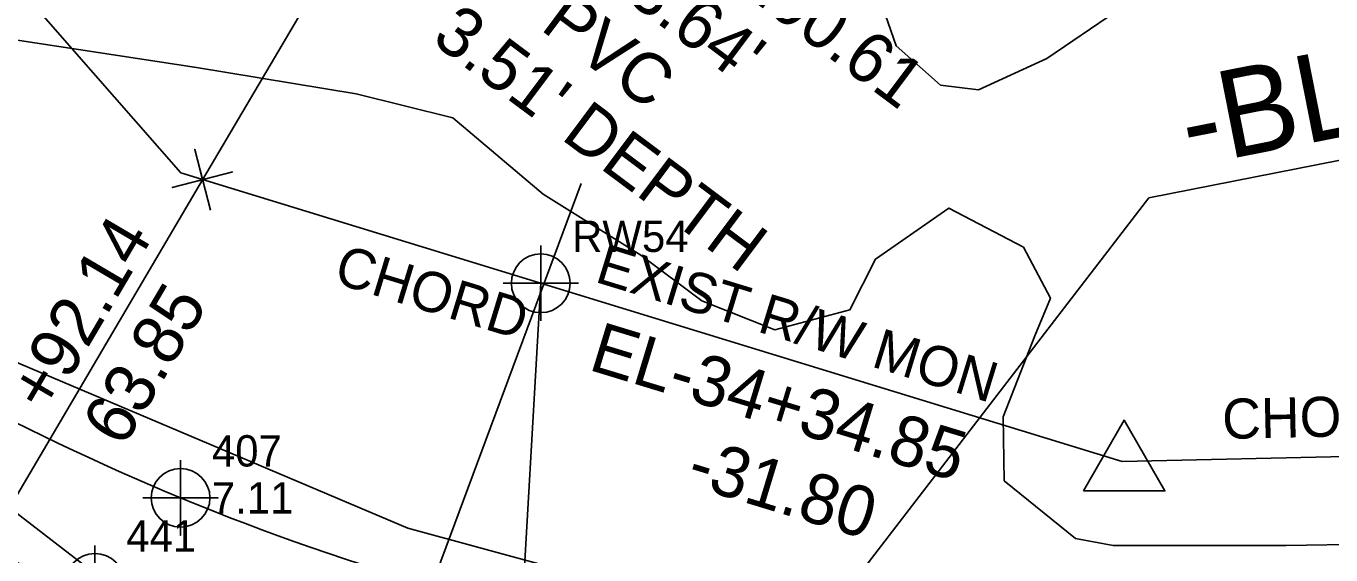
# Model space of a CAD drawing. Extents: x 2597630 to 2605918, y 617194 to 635093.
# Drawn here: x 2605165.7 to 2605269.8, y 618481 to 618523.2 of the extents above; entities that cross this region are included whole.
import ezdxf

# ---------------------------------------------------------------- set-up
doc = ezdxf.new("R2010")
doc.units = 0
for name, color, linetype in [('COGO Default Chain', 7, 'Continuous'), ('COGO Default Curve', 7, 'Continuous'), ('Cogo Default Point CELL', 7, 'Continuous'), ('COGO Default Point Number', 7, 'Continuous'), ('Default', 7, 'Continuous'), ('Exist DTM Crownline Cogo Number', 7, 'Continuous'), ('Exist DTM Crownline Cogo Point CELL', 7, 'Continuous'), ('Exist Horizontal Alignment', 7, 'Continuous'), ('Exist Horizontal Baseline Alignment Station Label', 7, 'Continuous'), ('Exist Property Corner CELL', 7, 'Continuous'), ('Exist Property Line', 7, 'Continuous'), ('Exist Property Tie Line', 7, 'Continuous'), ('Exist Right of Way Line', 7, 'Continuous'), ('Exist Right of Way Line Text', 7, 'Continuous'), ('Exist Right of Way Monument CELL', 7, 'Continuous'), ('Exist Right of Way Monument Text', 7, 'Continuous'), ('Exist Roads EOP', 7, 'Continuous'), ('Exist Roads EOP Cogo Elevation', 7, 'Continuous'), ('Exist Roads EOP Cogo Number', 7, 'Continuous'), ('Exist Roads EOP Cogo Point CELL', 7, 'Continuous'), ('Exist Utilities Telephone UG Cable SUE LOS C', 7, 'Continuous'), ('Exist Utilities Water Test Hole SUE LOS A Leader', 7, 'Continuous'), ('Exist Utilities Water Test Hole SUE LOS A Text', 7, 'Continuous'), ('Exist Vegetation Woods Line', 7, 'Continuous')]:
    doc.layers.add(name, color=color, linetype=linetype)

# ---------------------------------------------------------------- blocks, each defined once
blk = doc.blocks.new('EXIST RIGHT OF WAY MONUMENT')
at = {"layer": 'Exist Right of Way Monument CELL'}
blk.add_line((0, 0), (0, 0), dxfattribs=at)
blk.add_lwpolyline([(-0.065, -0.0378), (0, 0.075), (0.065, -0.0378)], close=True, dxfattribs=at)
blk = doc.blocks.new('EXIST DTM CROWNLINE COGO POINT')
at = {"layer": 'Exist DTM Crownline Cogo Point CELL'}
blk.add_lwpolyline([(0, 0.06), (0, -0.06), (0, 0), (0.06, 0), (-0.06, 0)], dxfattribs=at)
blk.add_circle((0, 0), 0.0469, dxfattribs=at)
blk = doc.blocks.new('EXIST ROADS EOP COGO POINT')
at = {"layer": 'Exist Roads EOP Cogo Point CELL'}
blk.add_lwpolyline([(0, 0.06), (0, -0.06), (0, 0), (0.06, 0), (-0.06, 0)], dxfattribs=at)
blk.add_circle((0, 0), 0.0469, dxfattribs=at)
blk = doc.blocks.new('COGO DEFAULT POINT')
at = {"layer": 'Cogo Default Point CELL'}
for points in [[(0, 0.06), (0, 0)], [(-0.06, 0), (0, 0)], [(0, 0), (0.06, 0)], [(0, 0), (0, -0.06)]]:
    blk.add_lwpolyline(points, dxfattribs=at)
blk.add_circle((0, 0), 0.0469, dxfattribs=at)

msp = doc.modelspace()

# ---------------------------------------------------------------- linework, layer by layer
at = {"layer": 'COGO Default Chain'}
msp.add_line((2604635.42, 618891.58), (2605209.54, 618450.05), dxfattribs=at)
msp.add_line((2604635.42, 618891.58), (2605209.54, 618450.05), dxfattribs=at)
msp.add_arc((2605303.06, 618806), 353.66, 233.4482, 281.1416, dxfattribs=at)
msp.add_arc((2605303.06, 618806), 353.66, 233.4482, 281.1416, dxfattribs=at)
msp.add_arc((2605303.06, 618806), 353.66, 233.4482, 281.1416, dxfattribs=at)
at = {"layer": 'COGO Default Curve'}
msp.add_arc((2605303.06, 618806), 353.66, 233.4482, 281.1416, dxfattribs=at)
msp.add_arc((2605303.06, 618806), 353.66, 233.4482, 281.1416, dxfattribs=at)
at = {"layer": 'Default'}
msp.add_line((2605206.76, 618502.68), (2605203.92, 618452.7), dxfattribs=at)
at = {"layer": 'Exist Horizontal Alignment'}
msp.add_arc((2605303.06, 618806), 353.66, 233.4482, 281.1416, dxfattribs=at)
at = {"layer": 'Exist Horizontal Baseline Alignment Station Label'}
for p, q in [((2605255.26, 618509.5), (2605301.35, 618518.58)), ((2605209.54, 618450.05), (2605255.26, 618509.5))]:
    msp.add_line(p, q, dxfattribs=at)
at = {"layer": 'Exist Property Corner CELL'}
msp.add_line((2605179.79, 618510.94), (2605179.79, 618510.94), dxfattribs=at)
msp.add_lwpolyline([(2605180.42, 618508.52), (2605179.17, 618513.36), (2605179.79, 618510.94), (2605177.37, 618510.32), (2605182.21, 618511.57)], dxfattribs=at)
at = {"layer": 'Exist Property Line'}
msp.add_line((2605179.79, 618510.94), (2605232.19, 618599.96), dxfattribs=at)
at = {"layer": 'Exist Property Tie Line'}
msp.add_line((2605147.41, 618455.92), (2605179.79, 618510.94), dxfattribs=at)
at = {"layer": 'Exist Right of Way Line'}
for p, q in [((2605148.26, 618545.63), (2605178.05, 618511.48)), ((2605178.05, 618511.48), (2605253.12, 618488.47)), ((2605253.12, 618488.47), (2605284.55, 618489.17))]:
    msp.add_line(p, q, dxfattribs=at)
at = {"layer": 'Exist Roads EOP'}
for points in [[(2604973.79, 618621.18), (2605003.9, 618598.53), (2605046.2, 618567.41), (2605072.52, 618548.05), (2605103.62, 618527.36), (2605140.12, 618505.16), (2605178.03, 618485.56), (2605220.74, 618472.46), (2605259.09, 618465.2), (2605301.77, 618462.97), (2605350.35, 618466.75), (2605390.57, 618472.4), (2605430, 618479.66), (2605472.6, 618488.42), (2605517.96, 618498.68), (2605555.27, 618508.22)], [(2605554.93, 618488.69), (2605518.32, 618479.55), (2605476.77, 618470.31), (2605429.07, 618460.66), (2605388.39, 618453.14), (2605342.25, 618446.79), (2605297.98, 618443.93), (2605250.49, 618446.95), (2605224.75, 618451.29), (2605188.07, 618461.91), (2605143.18, 618481.98), (2605101.82, 618506.05), (2605057.73, 618535.84), (2605018.83, 618564.09), (2604984.62, 618589.3), (2604956.97, 618610.18)]]:
    msp.add_spline(points, degree=3, dxfattribs=at)
at = {"layer": 'Exist Utilities Telephone UG Cable SUE LOS C'}
msp.add_lwpolyline([(2604704.63, 618797.9), (2604709.25, 618799.97), (2604746.09, 618830.9), (2604769.46, 618803.8), (2604789.1, 618780.39), (2604811.52, 618758.15), (2604839.52, 618732.52), (2604857.94, 618716.82), (2604890.55, 618690.25), (2604917.08, 618668.97), (2604949.99, 618644.1), (2604978.65, 618623.01), (2605029.13, 618585.56), (2605062.94, 618559.76), (2605107.48, 618529.54), (2605127.56, 618516.39), (2605160.55, 618498.21), (2605196.17, 618483.14), (2605231.31, 618473.57), (2605271.71, 618467.35), (2605299.02, 618467.35), (2605327.23, 618467.35), (2605372.41, 618473.39), (2605472.15, 618492.39)], dxfattribs=at)
at = {"layer": 'Exist Utilities Water Test Hole SUE LOS A Leader'}
msp.add_line((2605189.61, 618455.79), (2605209.99, 618510.65), dxfattribs=at)
at = {"layer": 'Exist Vegetation Woods Line'}
for points in [[(2605164.53, 618576.6), (2605173.31, 618571.63), (2605178.09, 618566.3), (2605188.05, 618562.94), (2605198.03, 618558.19), (2605202.97, 618555.76), (2605213.44, 618551.02), (2605220.93, 618545.43), (2605227.02, 618539.62), (2605231.86, 618530.98), (2605235.1, 618521.63), (2605238.65, 618518.48), (2605241.66, 618518.12), (2605247.12, 618520.61), (2605252.67, 618524.39), (2605257.34, 618526.56), (2605261.94, 618533.14), (2605262.9, 618536.45), (2605266.76, 618545.82), (2605275.59, 618550.45)], [(2605272.72, 618481.87), (2605266.22, 618481.77), (2605252.41, 618481.76), (2605249.4, 618482.32), (2605243.73, 618486.93), (2605243.65, 618492.03), (2605246.16, 618498.48), (2605247.41, 618501.5), (2605245.25, 618505.57), (2605239.3, 618508.68), (2605233.46, 618504.59), (2605231.42, 618500.56), (2605225.44, 618498.97), (2605219.6, 618501.28), (2605214.74, 618504.91), (2605206.96, 618509.79), (2605199.76, 618515.89), (2605192.03, 618517.78), (2605179.29, 618519.89), (2605158.53, 618523.07)]]:
    msp.add_lwpolyline(points, dxfattribs=at)

# ---------------------------------------------------------------- block references
at = {"layer": 'Cogo Default Point CELL', "xscale": 50, "yscale": 50}
msp.add_blockref('COGO DEFAULT POINT', (2605206.76, 618502.68), dxfattribs=at)
at = {"layer": 'Exist DTM Crownline Cogo Point CELL', "xscale": 50, "yscale": 50}
msp.add_blockref('EXIST DTM CROWNLINE COGO POINT', (2605171.2, 618478.77), dxfattribs=at)
msp.add_blockref('EXIST DTM CROWNLINE COGO POINT', (2605171.2, 618478.77), dxfattribs=at)
at = {"layer": 'Exist Right of Way Monument CELL', "xscale": 50, "yscale": 50}
msp.add_blockref('EXIST RIGHT OF WAY MONUMENT', (2605253.29, 618488.01), dxfattribs=at)
at = {"layer": 'Exist Roads EOP Cogo Point CELL', "xscale": 50, "yscale": 50}
msp.add_blockref('EXIST ROADS EOP COGO POINT', (2605178.03, 618485.56), dxfattribs=at)
msp.add_blockref('EXIST ROADS EOP COGO POINT', (2605178.03, 618485.56), dxfattribs=at)

# ---------------------------------------------------------------- texts
at = {"layer": 'COGO Default Point Number'}
msp.add_text('RW54', height=2.5, dxfattribs=at).set_placement((2605209.26, 618505.18))
at = {"layer": 'Exist DTM Crownline Cogo Number'}
msp.add_text('441', height=2.5, dxfattribs=at).set_placement((2605173.7, 618481.27))
msp.add_text('441', height=2.5, dxfattribs=at).set_placement((2605173.7, 618481.27))
at = {"layer": 'Exist Horizontal Baseline Alignment Station Label'}
msp.add_text('-BL- 4', height=7, rotation=11.1416, dxfattribs=at).set_placement((2605258.49, 618511.96))
at = {"layer": 'Exist Property Tie Line'}
for s, p in [('+92.14', (2605167.49, 618492.15)), ('63.85', (2605173.46, 618489.48))]:
    msp.add_text(s, height=4, rotation=59.5204, dxfattribs=at).set_placement(p)
at = {"layer": 'Exist Right of Way Line'}
for s, p in [('EL-34+34.85', (2605210.46, 618495.81)), ('-31.80', (2605218.24, 618486.65))]:
    msp.add_text(s, height=4, rotation=343.0581, dxfattribs=at).set_placement(p)
at = {"layer": 'Exist Right of Way Line Text'}
for rotation, p in [(342.965, (2605190.13, 618502.75)), (1.2715, (2605261.14, 618490.25))]:
    msp.add_text('CHORD', height=3.2, rotation=rotation, dxfattribs=at).set_placement(p)
at = {"layer": 'Exist Right of Way Monument Text'}
msp.add_text('EXIST R/W MON', height=3.2, rotation=342.965, dxfattribs=at).set_placement((2605210.98, 618502.82))
at = {"layer": 'Exist Roads EOP Cogo Elevation'}
msp.add_text('7.11', height=2.5, dxfattribs=at).set_placement((2605180.53, 618484.31))
at = {"layer": 'Exist Roads EOP Cogo Number'}
msp.add_text('407', height=2.5, dxfattribs=at).set_placement((2605180.53, 618488.06))
at = {"layer": 'Exist Utilities Water Test Hole SUE LOS A Text'}
for s, p in [('E 2605190.61', (2605208.73, 618536.39)), ("Elv. 3.64'", (2605205.13, 618531.58)), ('8" PVC ', (2605201.54, 618526.78)), ("3.51' DEPTH", (2605197.94, 618521.98))]:
    msp.add_text(s, height=4, rotation=323.1889, dxfattribs=at).set_placement(p)

doc.saveas('drawing.dxf')
